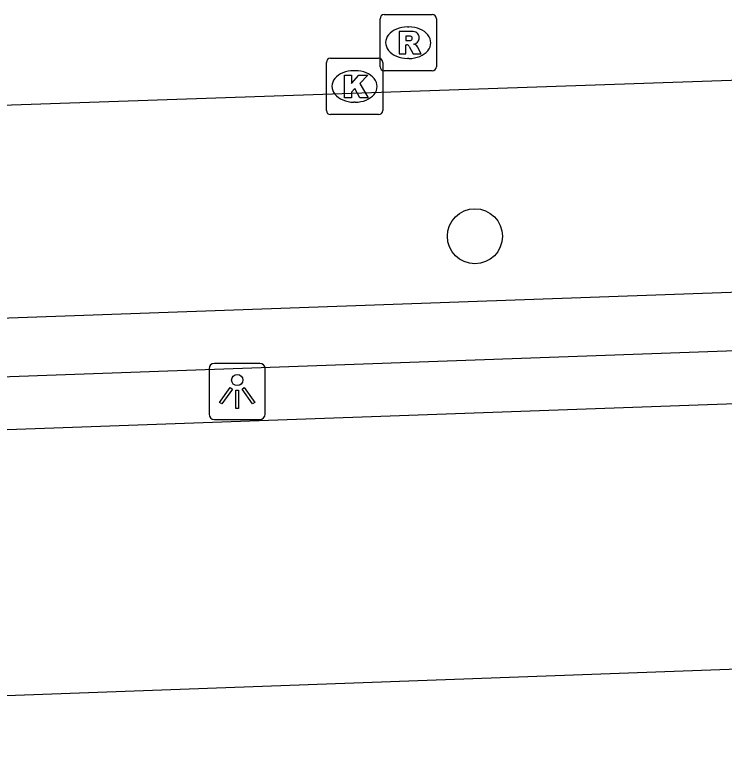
# Model space of a CAD drawing. Extents: x 160557 to 161245, y 385330 to 386505.
# Drawn here: x 160823.58 to 160836.18, y 386211.72 to 386224.65 of the extents above; entities that cross this region are included whole.
import ezdxf

# ---------------------------------------------------------------- set-up
doc = ezdxf.new("R2010")
doc.units = 0
for name, color, linetype in [('IMGEO_Boom', 7, 'Continuous'), ('IMGEO_Kolk', 7, 'Continuous'), ('IMGEO_Lichtpunt', 7, 'Continuous'), ('IMGEO_Muur', 7, 'Continuous'), ('IMGEO_Parkeervlak_open', 7, 'Continuous'), ('IMGEO_Rijbaan_lokaal_open', 7, 'Continuous'), ('IMGEO_Rioolput', 7, 'Continuous'), ('IMGEO_Voetpad_open', 7, 'Continuous')]:
    doc.layers.add(name, color=color, linetype=linetype)

msp = doc.modelspace()

# ---------------------------------------------------------------- linework, layer by layer
at = {"layer": 'IMGEO_Boom'}
msp.add_circle((160831.753, 386220.712), 0.489, dxfattribs=at)
at = {"layer": 'IMGEO_Kolk'}
for p, q in [((160829.115, 386222.948), (160829.115, 386223.8)), ((160829.19, 386223.874), (160830.042, 386223.874)), ((160830.116, 386223.8), (160830.116, 386222.948)), ((160829.603, 386223.654), (160829.628, 386223.654)), ((160829.626, 386223.094), (160829.601, 386223.094)), ((160830.042, 386222.874), (160829.19, 386222.874))]:
    msp.add_line(p, q, dxfattribs=at)
for points in [[(160829.115, 386222.948), (160829.115, 386223.8)], [(160829.19, 386223.874), (160830.042, 386223.874)], [(160830.116, 386223.8), (160830.116, 386222.948)], [(160829.436, 386223.574), (160829.559, 386223.574), (160829.559, 386223.423), (160829.689, 386223.574), (160829.853, 386223.574), (160829.707, 386223.423), (160829.86, 386223.174), (160829.708, 386223.174), (160829.623, 386223.338), (160829.559, 386223.271), (160829.559, 386223.174), (160829.436, 386223.174), (160829.436, 386223.574)], [(160830.042, 386222.874), (160829.19, 386222.874)]]:
    msp.add_lwpolyline(points, dxfattribs=at)
for centre, start, end in [((160829.192, 386223.798), 91.552, 178.448), ((160829.192, 386223.798), 91.552, 178.448), ((160830.04, 386223.798), 1.552, 88.448), ((160830.04, 386223.798), 1.552, 88.448), ((160829.192, 386222.95), 181.552, 268.448), ((160829.192, 386222.95), 181.552, 268.448), ((160830.04, 386222.95), 271.552, 358.448), ((160830.04, 386222.95), 271.552, 358.448)]:
    msp.add_arc(centre, 0.0765, start, end, dxfattribs=at)
for centre, major_axis, ratio, start_param, end_param in [((160829.602, 386223.374), (-0.387, 0.002), 0.722429, 4.712389, 7.853982), ((160829.627, 386223.374), (-0.39, 0.002), 0.717154, 1.570796, 4.712389)]:
    msp.add_ellipse(centre, major_axis=major_axis, ratio=ratio, start_param=start_param, end_param=end_param, dxfattribs=at)
at = {"layer": 'IMGEO_Lichtpunt'}
for p, q in [((160827.033, 386218.36), (160827.033, 386217.553)), ((160827.033, 386218.36), (160827.033, 386217.553)), ((160827.935, 386218.455), (160827.127, 386218.455)), ((160827.935, 386218.455), (160827.127, 386218.455)), ((160828.029, 386217.553), (160828.029, 386218.36)), ((160828.029, 386217.553), (160828.029, 386218.36)), ((160827.127, 386217.459), (160827.935, 386217.459)), ((160827.127, 386217.459), (160827.935, 386217.459))]:
    msp.add_line(p, q, dxfattribs=at)
for points in [[(160827.407, 386218.024), (160827.446, 386217.996), (160827.258, 386217.734), (160827.22, 386217.761), (160827.407, 386218.024)], [(160827.509, 386217.976), (160827.556, 386217.976), (160827.556, 386217.654), (160827.509, 386217.654), (160827.509, 386217.976)], [(160827.619, 386217.996), (160827.657, 386218.023), (160827.844, 386217.761), (160827.805, 386217.733), (160827.619, 386217.996)]]:
    msp.add_lwpolyline(points, dxfattribs=at)
msp.add_circle((160827.532, 386218.158), 0.0994, dxfattribs=at)
for centre, start, end in [((160827.127, 386218.36), 90, 180), ((160827.127, 386218.36), 90, 180), ((160827.935, 386218.36), 0, 90), ((160827.935, 386218.36), 0, 90), ((160827.127, 386217.553), 180, 270), ((160827.127, 386217.553), 180, 270), ((160827.935, 386217.553), 270, 0), ((160827.935, 386217.553), 270, 360)]:
    msp.add_arc(centre, 0.0946, start, end, dxfattribs=at)
at = {"layer": 'IMGEO_Muur'}
for points in [[(160800.042, 386222.106), (160800.166, 386218.435), (160845.618, 386220.053), (160845.467, 386223.638), (160846.5, 386223.693)], [(160800.219, 386216.446), (160800.19, 386217.388), (160845.637, 386219.014), (160845.673, 386218.07)]]:
    msp.add_lwpolyline(points, dxfattribs=at)
at = {"layer": 'IMGEO_Parkeervlak_open'}
msp.add_lwpolyline([(160845.673, 386218.07), (160800.219, 386216.446)], dxfattribs=at)
at = {"layer": 'IMGEO_Rijbaan_lokaal_open'}
msp.add_lwpolyline([(160800.284, 386214.332), (160800.435, 386214.337), (160800.52, 386211.721), (160845.85, 386213.372), (160845.837, 386213.699), (160845.835, 386213.757)], dxfattribs=at)
at = {"layer": 'IMGEO_Rioolput'}
for p, q in [((160830.068, 386223.724), (160830.068, 386224.576)), ((160830.143, 386224.65), (160830.995, 386224.65)), ((160831.069, 386224.576), (160831.069, 386223.724)), ((160830.556, 386224.43), (160830.581, 386224.43)), ((160830.579, 386223.87), (160830.554, 386223.87)), ((160830.995, 386223.65), (160830.143, 386223.65))]:
    msp.add_line(p, q, dxfattribs=at)
for points in [[(160830.068, 386223.724), (160830.068, 386224.576)], [(160830.143, 386224.65), (160830.995, 386224.65)], [(160831.069, 386224.576), (160831.069, 386223.724)], [(160830.657, 386224.348), (160830.405, 386224.35), (160830.405, 386223.95)], [(160830.583, 386224.269), (160830.529, 386224.269), (160830.529, 386224.188)], [(160830.529, 386224.188), (160830.581, 386224.188)], [(160830.405, 386223.95), (160830.529, 386223.95), (160830.529, 386224.112), (160830.54, 386224.112)], [(160830.587, 386224.083), (160830.658, 386223.95), (160830.798, 386223.95), (160830.733, 386224.076)], [(160830.995, 386223.65), (160830.143, 386223.65)]]:
    msp.add_lwpolyline(points, dxfattribs=at)
for centre, radius, start, end in [((160830.145, 386224.574), 0.0765, 91.552, 178.448), ((160830.145, 386224.574), 0.0765, 91.552, 178.448), ((160830.993, 386224.574), 0.0765, 1.552, 88.448), ((160830.993, 386224.574), 0.0765, 1.552, 88.448), ((160830.656, 386224.238), 0.109, 350.3612, 89.416), ((160830.565, 386224.377), 0.19, 274.7715, 282.9687), ((160830.589, 386224.173), 0.0964, 77.0061, 93.1865), ((160830.603, 386224.23), 0.0378, 276.6634, 79.6772), ((160830.654, 386224.238), 0.112, 277.5842, 350.9817), ((160830.539, 386224.059), 0.0533, 26.0293, 88.6989), ((160830.638, 386224.023), 0.108, 29.5134, 73.7905), ((160830.145, 386223.726), 0.0765, 181.552, 268.448), ((160830.145, 386223.726), 0.0765, 181.552, 268.448), ((160830.993, 386223.726), 0.0765, 271.552, 358.448), ((160830.993, 386223.726), 0.0765, 271.552, 358.448)]:
    msp.add_arc(centre, radius, start, end, dxfattribs=at)
for centre, major_axis, ratio, start_param, end_param in [((160830.555, 386224.15), (-0.387, 0.002), 0.722429, 4.712389, 7.853982), ((160830.58, 386224.15), (-0.39, 0.002), 0.717154, 1.570796, 4.712389)]:
    msp.add_ellipse(centre, major_axis=major_axis, ratio=ratio, start_param=start_param, end_param=end_param, dxfattribs=at)
at = {"layer": 'IMGEO_Voetpad_open'}
msp.add_lwpolyline([(160800.038, 386222.239), (160846.495, 386223.835)], dxfattribs=at)

doc.saveas('drawing.dxf')
